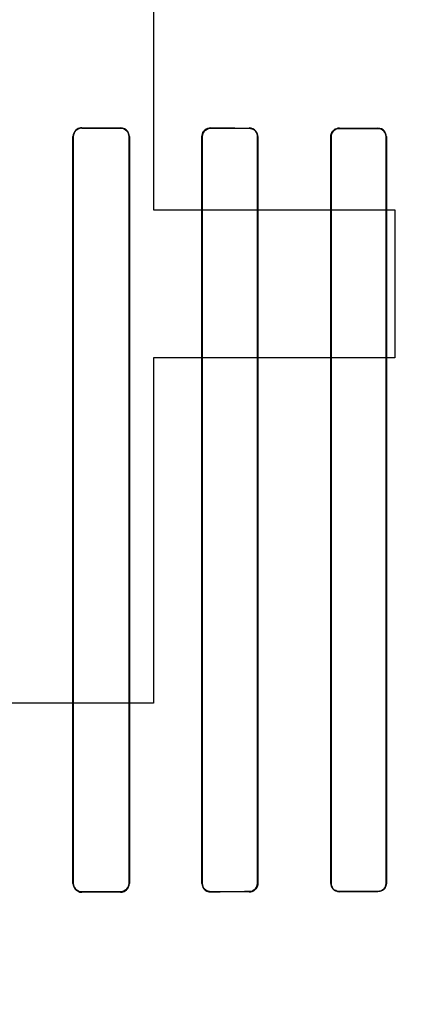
# Model space of a CAD drawing. Header units: millimetres. Extents: x 0 to 297, y 0 to 210.
# Tile 426 of 499: x 242.338 to 242.446, y 157.272 to 157.54. Entities that reach past the tile are written whole.
import ezdxf

# ---------------------------------------------------------------- set-up
doc = ezdxf.new("R2010")
doc.units = ezdxf.units.MM
doc.header["$LTSCALE"] = 16.335
doc.layers.get('0').update_dxf_attribs({"linetype": 'CONTINUOUS'})
for name, color, linetype in [('AXES_REF', 7, 'CONTINUOUS'), ('INTFCLR_1', 7, 'CONTINUOUS'), ('INTFCLR_72935', 7, 'CONTINUOUS')]:
    doc.layers.add(name, color=color, linetype=linetype)

msp = doc.modelspace()

# ---------------------------------------------------------------- linework, layer by layer
at = {"color": 7, "linetype": 'Continuous'}
for p, q in [((242.37485, 157.66896), (242.37485, 157.48801)), ((242.37485, 157.48801), (242.44047, 157.48801)), ((242.44047, 157.48801), (242.44047, 157.44779)), ((242.37485, 157.44779), (242.37485, 157.35396)), ((242.44047, 157.44779), (242.37485, 157.44779)), ((242.37485, 157.35396), (242.33547, 157.35396))]:
    msp.add_line(p, q, dxfattribs=at)
for radius in [6.78708, 6.7865, 6.74304]:
    msp.add_circle((241.48891, 154.71146), radius, dxfattribs=at)
for radius, start, end in [(6.72, 278.277129, 261.722871), (6.874, 113.082692, 346.830891)]:
    msp.add_arc((241.48891, 154.71146), radius, start, end, dxfattribs=at)
at = {"layer": 'AXES_REF', "color": 9, "linetype": 'Continuous'}
msp.add_circle((241.48891, 154.71146), 4.15, dxfattribs=at)
msp.add_arc((241.48891, 154.71146), 6.19116, 94.411812, 85.588188, dxfattribs=at)
at = {"layer": 'INTFCLR_1', "color": 9, "linetype": 'Continuous'}
for p, q in [((242.35536, 157.5103), (242.35536, 157.51038)), ((242.36586, 157.51036), (242.36586, 157.51028)), ((242.39036, 157.51023), (242.39036, 157.51031)), ((242.40086, 157.5103), (242.40086, 157.51022)), ((242.42536, 157.51018), (242.42536, 157.51026)), ((242.43586, 157.51025), (242.43586, 157.51017)), ((242.35292, 157.50795), (242.35301, 157.50795)), ((242.36817, 157.50795), (242.36826, 157.50795)), ((242.38799, 157.50795), (242.38807, 157.50795)), ((242.40311, 157.50795), (242.40319, 157.50795)), ((242.42305, 157.50795), (242.42313, 157.50795)), ((242.43807, 157.50795), (242.43815, 157.50795)), ((242.35301, 157.30495), (242.35292, 157.30495)), ((242.36826, 157.30495), (242.36817, 157.30495)), ((242.38807, 157.30495), (242.38799, 157.30495)), ((242.40319, 157.30495), (242.40311, 157.30495)), ((242.42313, 157.30495), (242.42305, 157.30495)), ((242.43815, 157.30495), (242.43807, 157.30495)), ((242.35536, 157.30253), (242.35536, 157.30261)), ((242.36586, 157.30263), (242.36586, 157.30255)), ((242.39036, 157.3026), (242.39036, 157.30268)), ((242.40086, 157.30269), (242.40086, 157.30261)), ((242.42536, 157.30265), (242.42536, 157.30273)), ((242.43586, 157.30274), (242.43586, 157.30266))]:
    msp.add_line(p, q, dxfattribs=at)
at = {"layer": 'INTFCLR_1', "color": 6, "linetype": 'Continuous'}
for p, q in [((242.35292, 157.50795), (242.35292, 157.30495)), ((242.35301, 157.50795), (242.35301, 157.30495)), ((242.36817, 157.30495), (242.36817, 157.50795)), ((242.36826, 157.30495), (242.36826, 157.50795)), ((242.38799, 157.50795), (242.38799, 157.30495)), ((242.38807, 157.50795), (242.38807, 157.30495)), ((242.40311, 157.30495), (242.40311, 157.50795)), ((242.40319, 157.30495), (242.40319, 157.50795)), ((242.42305, 157.50795), (242.42305, 157.30495)), ((242.42313, 157.50795), (242.42313, 157.30495)), ((242.43807, 157.30495), (242.43807, 157.50795)), ((242.43815, 157.30495), (242.43815, 157.50795))]:
    msp.add_line(p, q, dxfattribs=at)
for centre, major_axis, start_param, end_param in [((242.55311, 157.51145), (0.36509, 0), -2.143198, -2.109347), ((242.55311, 157.51145), (0.38609, 0), -2.10853, -2.077154), ((242.55311, 157.51145), (0.36509, 0), -2.032847, -2.000965), ((242.55311, 157.51145), (0.38609, 0), -2.005937, -1.976148), ((242.55311, 157.51145), (0.36509, 0), -1.928279, -1.897747), ((242.55311, 157.51145), (0.38609, 0), -1.908037, -1.879358), ((242.55311, 157.30145), (0.38609, 0), 2.077154, 2.10853), ((242.55311, 157.30145), (0.36509, 0), 2.109347, 2.143198), ((242.55311, 157.30145), (0.38609, 0), 1.976148, 2.005937), ((242.55311, 157.30145), (0.36509, 0), 2.000965, 2.032847), ((242.55311, 157.30145), (0.38609, 0), 1.879358, 1.908037), ((242.55311, 157.30145), (0.36509, 0), 1.897747, 1.928279)]:
    msp.add_ellipse(centre, major_axis=major_axis, ratio=0.003491, start_param=start_param, end_param=end_param, dxfattribs=at)
for points, knots in [([(242.35536, 157.51038), (242.35491, 157.51038), (242.35365, 157.51005), (242.35292, 157.50874), (242.35292, 157.50795)], [0, 0, 0, 0, 0.365847, 1, 1, 1, 1]), ([(242.35536, 157.5103), (242.35479, 157.5103), (242.35355, 157.50984), (242.35301, 157.50858), (242.35301, 157.50795)], [0, 0, 0, 0, 0.47417, 1, 1, 1, 1]), ([(242.36826, 157.50795), (242.36826, 157.50847), (242.36785, 157.50973), (242.36656, 157.51036), (242.36586, 157.51036)], [0, 0, 0, 0, 0.424164, 1, 1, 1, 1]), ([(242.36817, 157.50795), (242.36817, 157.50846), (242.36778, 157.50967), (242.36653, 157.51027), (242.36586, 157.51028)], [0, 0, 0, 0, 0.426865, 1, 1, 1, 1]), ([(242.39036, 157.51031), (242.38979, 157.51031), (242.38854, 157.50986), (242.38799, 157.5086), (242.38799, 157.50795)], [0, 0, 0, 0, 0.467062, 1, 1, 1, 1]), ([(242.39036, 157.51023), (242.3899, 157.51023), (242.38871, 157.50988), (242.38807, 157.50865), (242.38807, 157.50795)], [0, 0, 0, 0, 0.396507, 1, 1, 1, 1]), ([(242.40319, 157.50795), (242.40319, 157.50847), (242.40279, 157.5097), (242.40153, 157.5103), (242.40086, 157.5103)], [0, 0, 0, 0, 0.432834, 1, 1, 1, 1]), ([(242.40311, 157.50795), (242.40311, 157.50845), (242.40272, 157.50964), (242.40151, 157.51022), (242.40086, 157.51022)], [0, 0, 0, 0, 0.434514, 1, 1, 1, 1]), ([(242.42536, 157.51026), (242.42482, 157.51026), (242.4236, 157.50983), (242.42305, 157.50859), (242.42305, 157.50795)], [0, 0, 0, 0, 0.459211, 1, 1, 1, 1]), ([(242.42536, 157.51018), (242.42477, 157.51018), (242.42359, 157.50969), (242.42313, 157.50851), (242.42313, 157.50795)], [0, 0, 0, 0, 0.511255, 1, 1, 1, 1]), ([(242.43815, 157.50795), (242.43815, 157.50847), (242.43774, 157.50967), (242.43651, 157.51025), (242.43586, 157.51025)], [0, 0, 0, 0, 0.439306, 1, 1, 1, 1]), ([(242.43807, 157.50795), (242.43807, 157.50846), (242.43767, 157.50962), (242.43648, 157.51017), (242.43586, 157.51017)], [0, 0, 0, 0, 0.445822, 1, 1, 1, 1]), ([(242.35292, 157.30495), (242.35292, 157.30444), (242.35333, 157.30316), (242.35464, 157.30252), (242.35536, 157.30253)], [0, 0, 0, 0, 0.419413, 1, 1, 1, 1]), ([(242.35301, 157.30495), (242.35301, 157.30445), (242.35341, 157.30322), (242.35467, 157.30261), (242.35536, 157.30261)], [0, 0, 0, 0, 0.422805, 1, 1, 1, 1]), ([(242.36586, 157.30263), (242.36633, 157.30263), (242.36754, 157.303), (242.36817, 157.30425), (242.36817, 157.30495)], [0, 0, 0, 0, 0.401644, 1, 1, 1, 1]), ([(242.36586, 157.30255), (242.36644, 157.30255), (242.36771, 157.30303), (242.36826, 157.30431), (242.36826, 157.30495)], [0, 0, 0, 0, 0.47334, 1, 1, 1, 1]), ([(242.38799, 157.30495), (242.38799, 157.30444), (242.3884, 157.3032), (242.38967, 157.30259), (242.39036, 157.3026)], [0, 0, 0, 0, 0.429291, 1, 1, 1, 1]), ([(242.38807, 157.30495), (242.38807, 157.30445), (242.38847, 157.30326), (242.3897, 157.30268), (242.39036, 157.30268)], [0, 0, 0, 0, 0.431437, 1, 1, 1, 1]), ([(242.40086, 157.30269), (242.40131, 157.30269), (242.40248, 157.30304), (242.40311, 157.30426), (242.40311, 157.30495)], [0, 0, 0, 0, 0.393954, 1, 1, 1, 1]), ([(242.40086, 157.30261), (242.40141, 157.30261), (242.40264, 157.30306), (242.40319, 157.30431), (242.40319, 157.30495)], [0, 0, 0, 0, 0.463766, 1, 1, 1, 1]), ([(242.42305, 157.30495), (242.42305, 157.30444), (242.42346, 157.30323), (242.42469, 157.30265), (242.42536, 157.30265)], [0, 0, 0, 0, 0.436747, 1, 1, 1, 1]), ([(242.42313, 157.30495), (242.42313, 157.30446), (242.42352, 157.30329), (242.42472, 157.30273), (242.42536, 157.30273)], [0, 0, 0, 0, 0.438001, 1, 1, 1, 1]), ([(242.43586, 157.30274), (242.43643, 157.30274), (242.43761, 157.30322), (242.43807, 157.3044), (242.43807, 157.30495)], [0, 0, 0, 0, 0.509133, 1, 1, 1, 1]), ([(242.43815, 157.30495), (242.43815, 157.30444), (242.43773, 157.30323), (242.43651, 157.30266), (242.43586, 157.30266)], [0, 0, 0, 0, 0.444674, 1, 1, 1, 1])]:
    msp.add_open_spline(points, degree=3, knots=knots, dxfattribs=at)
at = {"layer": 'INTFCLR_72935', "color": 9, "linetype": 'Continuous'}
for p, q in [((242.35536, 157.51038), (242.35536, 157.5103)), ((242.36586, 157.51028), (242.36586, 157.51036)), ((242.39036, 157.51031), (242.39036, 157.51023)), ((242.40086, 157.51022), (242.40086, 157.5103)), ((242.42536, 157.51026), (242.42536, 157.51018)), ((242.43586, 157.51017), (242.43586, 157.51025)), ((242.35301, 157.50795), (242.35292, 157.50795)), ((242.36826, 157.50795), (242.36817, 157.50795)), ((242.38807, 157.50795), (242.38799, 157.50795)), ((242.40319, 157.50795), (242.40311, 157.50795)), ((242.42313, 157.50795), (242.42305, 157.50795)), ((242.43815, 157.50795), (242.43807, 157.50795)), ((242.35292, 157.30495), (242.35301, 157.30495)), ((242.36817, 157.30495), (242.36826, 157.30495)), ((242.38799, 157.30495), (242.38807, 157.30495)), ((242.40311, 157.30495), (242.40319, 157.30495)), ((242.42305, 157.30495), (242.42313, 157.30495)), ((242.43807, 157.30495), (242.43815, 157.30495)), ((242.35536, 157.30261), (242.35536, 157.30253)), ((242.36586, 157.30255), (242.36586, 157.30263)), ((242.39036, 157.30268), (242.39036, 157.3026)), ((242.40086, 157.30261), (242.40086, 157.30269)), ((242.42536, 157.30273), (242.42536, 157.30265)), ((242.43586, 157.30266), (242.43586, 157.30274))]:
    msp.add_line(p, q, dxfattribs=at)
at = {"layer": 'INTFCLR_72935', "color": 6, "linetype": 'Continuous'}
for p, q in [((242.35292, 157.30495), (242.35292, 157.50795)), ((242.35301, 157.30495), (242.35301, 157.50795)), ((242.36817, 157.50795), (242.36817, 157.30495)), ((242.36826, 157.50795), (242.36826, 157.30495)), ((242.38799, 157.30495), (242.38799, 157.50795)), ((242.38807, 157.30495), (242.38807, 157.50795)), ((242.40311, 157.50795), (242.40311, 157.30495)), ((242.40319, 157.50795), (242.40319, 157.30495)), ((242.42305, 157.30495), (242.42305, 157.50795)), ((242.42313, 157.30495), (242.42313, 157.50795)), ((242.43807, 157.50795), (242.43807, 157.30495)), ((242.43815, 157.50795), (242.43815, 157.30495))]:
    msp.add_line(p, q, dxfattribs=at)
for centre, major_axis, start_param, end_param in [((242.55311, 157.51145), (0.36509, 0), -2.143198, -2.109347), ((242.55311, 157.51145), (0.38609, 0), -2.10853, -2.077154), ((242.55311, 157.51145), (0.36509, 0), -2.032847, -2.000965), ((242.55311, 157.51145), (0.38609, 0), -2.005937, -1.976148), ((242.55311, 157.51145), (0.36509, 0), -1.928279, -1.897747), ((242.55311, 157.51145), (0.38609, 0), -1.908037, -1.879358), ((242.55311, 157.30145), (0.38609, 0), 2.077154, 2.10853), ((242.55311, 157.30145), (0.36509, 0), 2.109347, 2.143198), ((242.55311, 157.30145), (0.38609, 0), 1.976148, 2.005937), ((242.55311, 157.30145), (0.36509, 0), 2.000965, 2.032847), ((242.55311, 157.30145), (0.38609, 0), 1.879358, 1.908037), ((242.55311, 157.30145), (0.36509, 0), 1.897747, 1.928279)]:
    msp.add_ellipse(centre, major_axis=major_axis, ratio=0.003491, start_param=start_param, end_param=end_param, dxfattribs=at)
for points, knots in [([(242.35536, 157.51038), (242.35489, 157.51038), (242.35363, 157.51004), (242.35292, 157.50872), (242.35292, 157.50795)], [0, 0, 0, 0, 0.376214, 1, 1, 1, 1]), ([(242.35301, 157.50795), (242.35301, 157.50846), (242.35341, 157.50969), (242.35467, 157.5103), (242.35536, 157.5103)], [0, 0, 0, 0, 0.426616, 1, 1, 1, 1]), ([(242.36826, 157.50795), (242.36826, 157.50848), (242.36785, 157.50974), (242.36656, 157.51036), (242.36586, 157.51036)], [0, 0, 0, 0, 0.425926, 1, 1, 1, 1]), ([(242.36586, 157.51028), (242.36634, 157.51028), (242.36755, 157.5099), (242.36817, 157.50865), (242.36817, 157.50795)], [0, 0, 0, 0, 0.409084, 1, 1, 1, 1]), ([(242.38799, 157.50795), (242.38799, 157.50847), (242.3884, 157.50971), (242.38967, 157.51032), (242.39036, 157.51031)], [0, 0, 0, 0, 0.429291, 1, 1, 1, 1]), ([(242.38807, 157.50795), (242.38807, 157.50846), (242.38848, 157.50966), (242.3897, 157.51023), (242.39036, 157.51023)], [0, 0, 0, 0, 0.436653, 1, 1, 1, 1]), ([(242.40319, 157.50795), (242.40319, 157.50848), (242.40278, 157.5097), (242.40153, 157.5103), (242.40086, 157.5103)], [0, 0, 0, 0, 0.43647, 1, 1, 1, 1]), ([(242.40086, 157.51022), (242.40132, 157.51022), (242.40249, 157.50986), (242.40311, 157.50864), (242.40311, 157.50795)], [0, 0, 0, 0, 0.400765, 1, 1, 1, 1]), ([(242.42305, 157.50795), (242.42305, 157.50847), (242.42346, 157.50968), (242.42469, 157.51026), (242.42536, 157.51026)], [0, 0, 0, 0, 0.436745, 1, 1, 1, 1]), ([(242.42313, 157.50795), (242.42313, 157.50846), (242.42353, 157.50963), (242.42472, 157.51018), (242.42536, 157.51018)], [0, 0, 0, 0, 0.443691, 1, 1, 1, 1]), ([(242.43815, 157.50795), (242.43815, 157.50847), (242.43773, 157.50968), (242.43651, 157.51025), (242.43586, 157.51025)], [0, 0, 0, 0, 0.444674, 1, 1, 1, 1]), ([(242.43586, 157.51017), (242.43644, 157.51017), (242.43762, 157.50968), (242.43807, 157.50851), (242.43807, 157.50795)], [0, 0, 0, 0, 0.512923, 1, 1, 1, 1]), ([(242.35292, 157.30495), (242.35292, 157.30443), (242.35333, 157.30316), (242.35464, 157.30252), (242.35536, 157.30253)], [0, 0, 0, 0, 0.422387, 1, 1, 1, 1]), ([(242.35536, 157.30261), (242.35479, 157.30261), (242.35355, 157.30307), (242.35301, 157.30433), (242.35301, 157.30495)], [0, 0, 0, 0, 0.47417, 1, 1, 1, 1]), ([(242.36817, 157.30495), (242.36817, 157.30445), (242.36777, 157.30323), (242.36653, 157.30263), (242.36586, 157.30263)], [0, 0, 0, 0, 0.429388, 1, 1, 1, 1]), ([(242.36586, 157.30255), (242.36631, 157.30255), (242.36755, 157.30289), (242.36826, 157.30419), (242.36826, 157.30495)], [0, 0, 0, 0, 0.370654, 1, 1, 1, 1]), ([(242.38799, 157.30495), (242.38799, 157.30443), (242.38841, 157.30319), (242.38968, 157.30259), (242.39036, 157.3026)], [0, 0, 0, 0, 0.434167, 1, 1, 1, 1]), ([(242.39036, 157.30268), (242.38989, 157.30268), (242.3887, 157.30304), (242.38807, 157.30426), (242.38807, 157.30495)], [0, 0, 0, 0, 0.404563, 1, 1, 1, 1]), ([(242.40319, 157.30495), (242.40319, 157.30444), (242.40279, 157.30321), (242.40153, 157.30261), (242.40086, 157.30261)], [0, 0, 0, 0, 0.432833, 1, 1, 1, 1]), ([(242.40311, 157.30495), (242.40311, 157.30445), (242.40271, 157.30326), (242.4015, 157.30269), (242.40086, 157.30269)], [0, 0, 0, 0, 0.438506, 1, 1, 1, 1]), ([(242.42305, 157.30495), (242.42305, 157.30443), (242.42346, 157.30322), (242.4247, 157.30265), (242.42536, 157.30265)], [0, 0, 0, 0, 0.443145, 1, 1, 1, 1]), ([(242.42536, 157.30273), (242.42491, 157.30273), (242.42374, 157.30307), (242.42313, 157.30427), (242.42313, 157.30495)], [0, 0, 0, 0, 0.397667, 1, 1, 1, 1]), ([(242.43815, 157.30495), (242.43815, 157.30444), (242.43774, 157.30324), (242.43651, 157.30266), (242.43586, 157.30266)], [0, 0, 0, 0, 0.439306, 1, 1, 1, 1]), ([(242.43807, 157.30495), (242.43807, 157.30445), (242.43767, 157.30329), (242.43648, 157.30274), (242.43586, 157.30274)], [0, 0, 0, 0, 0.445822, 1, 1, 1, 1])]:
    msp.add_open_spline(points, degree=3, knots=knots, dxfattribs=at)

doc.saveas('drawing.dxf')
